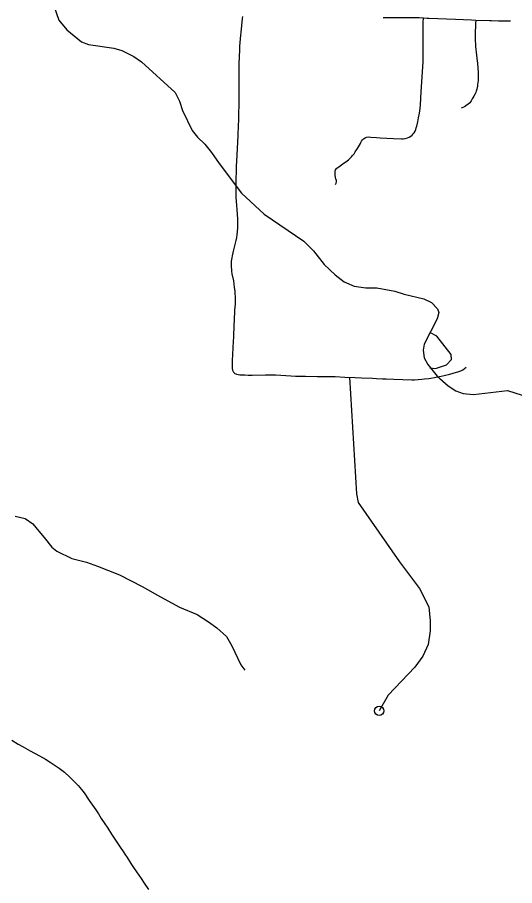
# Model space of a CAD drawing. Extents: x -19 to 366, y -4 to 359.
# Drawn here: x 142.591 to 143.105, y 189.596 to 190.492 of the extents above; entities that cross this region are included whole.
import ezdxf

# ---------------------------------------------------------------- set-up
doc = ezdxf.new("R2010")
doc.units = 0
for name, color, linetype in [('R_ROW', 7, 'Continuous'), ('R_ROW Annot', 7, 'Continuous'), ('R_Temp Easement', 7, 'Continuous'), ('Sheet Fence', 7, 'Continuous')]:
    doc.layers.add(name, color=color, linetype=linetype)

msp = doc.modelspace()

# ---------------------------------------------------------------- linework, layer by layer
at = {"layer": 'R_ROW'}
for points in [[(142.82372, 190.49251), (142.82347, 190.49036), (142.8221, 190.47612), (142.82185, 190.47344), (142.82091, 190.46212), (142.82074, 190.45905), (142.8204, 190.44994), (142.82015, 190.44475), (142.82012, 190.42617), (142.82003, 190.40693), (142.81999, 190.40036), (142.81984, 190.39345), (142.81966, 190.38586), (142.81944, 190.37976), (142.81902, 190.3702), (142.81867, 190.36278), (142.81767, 190.34326), (142.81744, 190.33827), (142.81721, 190.33186), (142.81706, 190.32581), (142.81701, 190.32099), (142.81694, 190.31166), (142.81705, 190.30627), (142.8176, 190.29746), (142.81791, 190.29332), (142.81859, 190.28332), (142.81883, 190.27924), (142.81878, 190.27477), (142.81837, 190.27023), (142.81805, 190.2673), (142.81766, 190.26457), (142.81688, 190.26143), (142.81511, 190.25465), (142.8144, 190.2517), (142.81314, 190.24561), (142.81278, 190.24337), (142.81231, 190.24003), (142.81202, 190.23552), (142.81252, 190.2297), (142.81298, 190.22716), (142.81445, 190.21979), (142.81503, 190.21622), (142.81539, 190.21294), (142.81577, 190.20909), (142.81597, 190.20619), (142.81613, 190.20343), (142.81626, 190.20071), (142.81629, 190.19787), (142.81617, 190.19566), (142.81595, 190.19271), (142.81572, 190.18939), (142.81511, 190.17898), (142.81487, 190.1743), (142.81449, 190.16161), (142.81435, 190.15744), (142.81353, 190.14368), (142.81329, 190.13768), (142.81325, 190.13586), (142.81309, 190.12927), (142.81342, 190.12757), (142.81448, 190.12558), (142.81587, 190.12429), (142.817, 190.12369), (142.8177, 190.12334), (142.81924, 190.12302), (142.8211, 190.12288), (142.82612, 190.12263), (142.82985, 190.12247), (142.83385, 190.12249), (142.84751, 190.12272), (142.85371, 190.12268), (142.85781, 190.12259), (142.86325, 190.12231), (142.87364, 190.12166), (142.87845, 190.1215), (142.88326, 190.12138), (142.88885, 190.12129), (142.90077, 190.12118), (142.91958, 190.12087), (142.92945, 190.12051)], [(143.0107, 190.49084), (143.00613, 190.49104), (143.00378, 190.4911), (142.98858, 190.49108), (142.96917, 190.49125)], [(143.06458, 190.48862), (143.0604, 190.4888), (143.04388, 190.48937), (143.01615, 190.49067), (143.01459, 190.49067), (143.0107, 190.49084)], [(143.10059, 190.48784), (143.08798, 190.48788), (143.08106, 190.48794), (143.07881, 190.48799), (143.06458, 190.48862)], [(142.92945, 190.12051), (142.94016, 190.1201), (142.94678, 190.11981), (142.95819, 190.11918), (142.96206, 190.119), (142.96846, 190.11873), (142.97206, 190.11858), (142.98017, 190.11828), (142.9986, 190.11756), (143.00146, 190.11771), (143.00914, 190.11821), (143.01181, 190.11848), (143.01631, 190.11908), (143.0182, 190.11936), (143.02218, 190.12004), (143.02496, 190.12056), (143.02882, 190.12136), (143.0319, 190.12206), (143.03783, 190.12357), (143.0414, 190.12456), (143.04724, 190.12623), (143.04926, 190.12694), (143.05129, 190.12788), (143.0531, 190.12922), (143.05488, 190.1307)], [(142.93432, 190.12032), (142.94152, 189.99978), (142.94319, 189.99088), (142.98603, 189.92964), (143.00662, 189.90236), (143.01607, 189.88344), (143.01774, 189.86896), (143.01774, 189.85839), (143.01552, 189.84447), (143.00995, 189.83222), (143.00161, 189.82109), (142.97435, 189.79214), (142.96489, 189.776)], [(142.58579, 189.74583), (142.59239, 189.74149), (142.59741, 189.73892), (142.60457, 189.73482), (142.6143, 189.72947), (142.62037, 189.72604), (142.62541, 189.72297), (142.62954, 189.72037), (142.63453, 189.71676), (142.63991, 189.7126), (142.64558, 189.70756), (142.65012, 189.70305), (142.65422, 189.6988), (142.65768, 189.69481), (142.6603, 189.69122), (142.66565, 189.68351), (142.66884, 189.67874), (142.67231, 189.6738), (142.67509, 189.6695), (142.6781, 189.66475), (142.68114, 189.66028), (142.68467, 189.65483), (142.68845, 189.6487), (142.6974, 189.63537), (142.70052, 189.6309), (142.70226, 189.62818), (142.70469, 189.62459), (142.70859, 189.61835), (142.71204, 189.61329), (142.71674, 189.60644), (142.71931, 189.60277), (142.72244, 189.59811), (142.72687, 189.59154)]]:
    msp.add_lwpolyline(points, dxfattribs=at)
msp.add_circle((142.96489, 189.776), 0.00473, dxfattribs=at)
at = {"layer": 'R_ROW Annot'}
for points in [[(142.91975, 190.31935), (142.92071, 190.32072), (142.92098, 190.32203), (142.92081, 190.32343), (142.92032, 190.32505), (142.91997, 190.32641), (142.91957, 190.32866), (142.91939, 190.33057), (142.91938, 190.33269), (142.91985, 190.33431), (142.92115, 190.33612), (142.92326, 190.33759), (142.92758, 190.34048), (142.93186, 190.34355), (142.93321, 190.34461), (142.93475, 190.346), (142.93643, 190.34765), (142.93753, 190.34906), (142.93896, 190.35094), (142.94028, 190.35283), (142.94252, 190.35619), (142.94365, 190.35796), (142.94464, 190.35976), (142.94563, 190.36167), (142.94605, 190.36267), (142.94679, 190.36404), (142.94784, 190.36542), (142.94885, 190.36636), (142.95048, 190.36736), (142.952, 190.36792), (142.95419, 190.36824), (142.95621, 190.36818), (142.96207, 190.36776), (142.96606, 190.3675), (142.9797, 190.36676), (142.98798, 190.36626), (142.98987, 190.36628), (142.99176, 190.36652), (142.99411, 190.36719), (142.99577, 190.36794), (142.99746, 190.36899), (142.99899, 190.37023), (143.00016, 190.37147), (143.00105, 190.37266), (143.00195, 190.37426), (143.00265, 190.37602), (143.0032, 190.37766), (143.00378, 190.37947), (143.00483, 190.38392), (143.00566, 190.38808), (143.00653, 190.39298), (143.00722, 190.39749), (143.0076, 190.40148), (143.00841, 190.41476), (143.0102, 190.44577), (143.0104, 190.44939), (143.0105, 190.4526), (143.01035, 190.46952), (143.01029, 190.47202), (143.01025, 190.47496), (143.01023, 190.48511), (143.01025, 190.48684), (143.0107, 190.49084)], [(143.06458, 190.48862), (143.0643, 190.48527), (143.06409, 190.47399), (143.06405, 190.46995), (143.06449, 190.46149), (143.06541, 190.45278), (143.06627, 190.44645), (143.06646, 190.44462), (143.06692, 190.43902), (143.06711, 190.43573), (143.06718, 190.43398), (143.06719, 190.43226), (143.06717, 190.42957), (143.06712, 190.42824), (143.06704, 190.42626), (143.06691, 190.42481), (143.06659, 190.42209), (143.06634, 190.42041), (143.06611, 190.4192), (143.06562, 190.41743), (143.06506, 190.4155), (143.06463, 190.4141), (143.06387, 190.4126), (143.06254, 190.41021), (143.06171, 190.40865), (143.06111, 190.40759), (143.0603, 190.40619), (143.0598, 190.40538), (143.05862, 190.40364), (143.05802, 190.40299), (143.05689, 190.40206), (143.0545, 190.40028), (143.05302, 190.39931), (143.05117, 190.39851), (143.04965, 190.39792)], [(142.58927, 189.97698), (142.59953, 189.97441), (142.60753, 189.9689), (142.61349, 189.96124), (142.61913, 189.95501), (142.62687, 189.94472), (142.6323, 189.94064), (142.64772, 189.93331), (142.66269, 189.92951), (142.67414, 189.92526), (142.69669, 189.91638), (142.72038, 189.90435), (142.7391, 189.89358), (142.75887, 189.88285), (142.77714, 189.87525), (142.78868, 189.86782), (142.79734, 189.8617), (142.80716, 189.8528), (142.81278, 189.84305), (142.82219, 189.82352), (142.82615, 189.8178)]]:
    msp.add_lwpolyline(points, dxfattribs=at)
at = {"layer": 'R_Temp Easement'}
for points in [[(142.62831, 190.50573), (142.63408, 190.48886), (142.64266, 190.47884), (142.6577, 190.46656), (142.66492, 190.46355), (142.69093, 190.45986), (142.6991, 190.45743), (142.71165, 190.45141), (142.71945, 190.44594), (142.75431, 190.414), (142.7589, 190.40509), (142.76198, 190.39561), (142.77174, 190.37496), (142.77727, 190.36815), (142.78489, 190.36078), (142.79195, 190.35226), (142.79978, 190.34072), (142.82268, 190.31025), (142.8463, 190.28851), (142.88721, 190.26078), (142.89712, 190.25057), (142.90818, 190.23675), (142.91961, 190.22579), (142.92894, 190.21881), (142.93901, 190.21429), (142.95116, 190.21264), (142.96236, 190.21268), (142.98115, 190.20915), (142.99065, 190.20597), (143.01116, 190.20131), (143.01896, 190.19735), (143.02525, 190.19093)], [(143.02525, 190.19093), (143.0264, 190.18713), (143.02472, 190.18048), (143.01156, 190.15423), (143.01044, 190.14834), (143.01143, 190.14037), (143.01506, 190.13355), (143.02479, 190.12125), (143.03622, 190.11123), (143.0442, 190.10633), (143.05181, 190.10332), (143.06225, 190.10242), (143.09752, 190.10656), (143.11272, 190.10187)], [(143.01735, 190.12995), (143.02305, 190.12921), (143.03441, 190.13306), (143.0397, 190.13859), (143.0393, 190.1439), (143.02442, 190.16282), (143.01777, 190.16621)]]:
    msp.add_lwpolyline(points, dxfattribs=at)
at = {"layer": 'Sheet Fence'}
for points in [[(146.77834, 1.69699), (146.57878, 10.31313), (146.37852, 18.92942), (146.17757, 27.54584), (145.97591, 36.16241), (145.77356, 44.77911), (145.57052, 53.39596), (145.36679, 62.01295), (145.16236, 70.63008), (144.95724, 79.24735), (144.75142, 87.86477), (144.54492, 96.48232), (144.33773, 105.10002), (144.12986, 113.71787), (143.92129, 122.33585), (143.71204, 130.95398), (143.5021, 139.57225), (143.29148, 148.19067), (143.08018, 156.80923), (142.8682, 165.42794), (142.65553, 174.04679), (142.44218, 182.66579), (142.22816, 191.28493), (142.01345, 199.90421), (141.79807, 208.52365), (141.58202, 217.14322), (141.36528, 225.76295), (141.14788, 234.38282), (140.9298, 243.00284), (140.71105, 251.623), (140.49162, 260.24332), (140.27153, 268.86377), (140.05077, 277.48438), (139.82934, 286.10514), (139.60724, 294.72604), (139.38447, 303.34709), (139.16105, 311.96829), (138.93695, 320.58964), (138.7122, 329.21114), (138.48678, 337.83278), (138.2607, 346.45458)], [(0, 189.51617), (7.11214, 189.52059), (14.22427, 189.53386), (21.33637, 189.55597), (28.44845, 189.58693), (35.56048, 189.62672), (42.67245, 189.67537), (49.78436, 189.73285), (56.89619, 189.79918), (64.00793, 189.87436), (71.11958, 189.95838), (78.23111, 190.05124), (85.34253, 190.15294), (92.45381, 190.26349), (99.56495, 190.38288), (106.67593, 190.51112), (113.78675, 190.6482), (120.89739, 190.79412), (128.00785, 190.94888), (135.11811, 191.11248), (142.22816, 191.28493), (149.33799, 191.46621), (156.44759, 191.65634), (163.55694, 191.85531), (170.66605, 192.06312), (177.77489, 192.27977), (184.88345, 192.50526), (191.99173, 192.73959), (199.09971, 192.98276), (206.20739, 193.23477), (213.31474, 193.49561), (220.42177, 193.7653), (227.52845, 194.04382), (234.63479, 194.33118), (241.74076, 194.62738), (248.84635, 194.93241), (255.95157, 195.24628), (263.05638, 195.56898), (270.16079, 195.90052), (277.26478, 196.24089), (284.36834, 196.5901), (291.47147, 196.94814), (298.57414, 197.31501), (305.67635, 197.69072), (312.77809, 198.07525), (319.87934, 198.46862), (326.9801, 198.87082), (334.08035, 199.28185), (341.18009, 199.7017)], [(0, 180.89994), (7.12284, 180.90436), (14.24566, 180.9176), (21.36847, 180.93968), (28.49124, 180.97058), (35.61397, 181.01031), (42.73664, 181.05888), (49.85925, 181.11627), (56.98178, 181.18249), (64.10422, 181.25754), (71.22656, 181.34142), (78.3488, 181.43413), (85.47091, 181.53567), (92.5929, 181.64603), (99.71474, 181.76523), (106.83643, 181.89325), (113.95795, 182.0301), (121.0793, 182.17578), (128.20046, 182.33029), (135.32143, 182.49362), (142.44218, 182.66579), (149.56272, 182.84677), (156.68303, 183.03659), (163.8031, 183.23523), (170.92291, 183.4427), (178.04247, 183.65899), (185.16175, 183.88411), (192.28074, 184.11805), (199.39944, 184.36082), (206.51784, 184.61242), (213.63591, 184.87283), (220.75366, 185.14207), (227.87107, 185.42014), (234.98813, 185.70702), (242.10483, 186.00273), (249.22115, 186.30726), (256.33709, 186.62061), (263.45264, 186.94279), (270.56779, 187.27378), (277.68251, 187.61359), (284.79682, 187.96222), (291.91068, 188.31967), (299.02409, 188.68594), (306.13705, 189.06103), (313.24954, 189.44494), (320.36154, 189.83766), (327.47305, 190.23919), (334.58406, 190.64954), (341.69455, 191.06871)]]:
    msp.add_spline(points, degree=3, dxfattribs=at)

doc.saveas('drawing.dxf')
